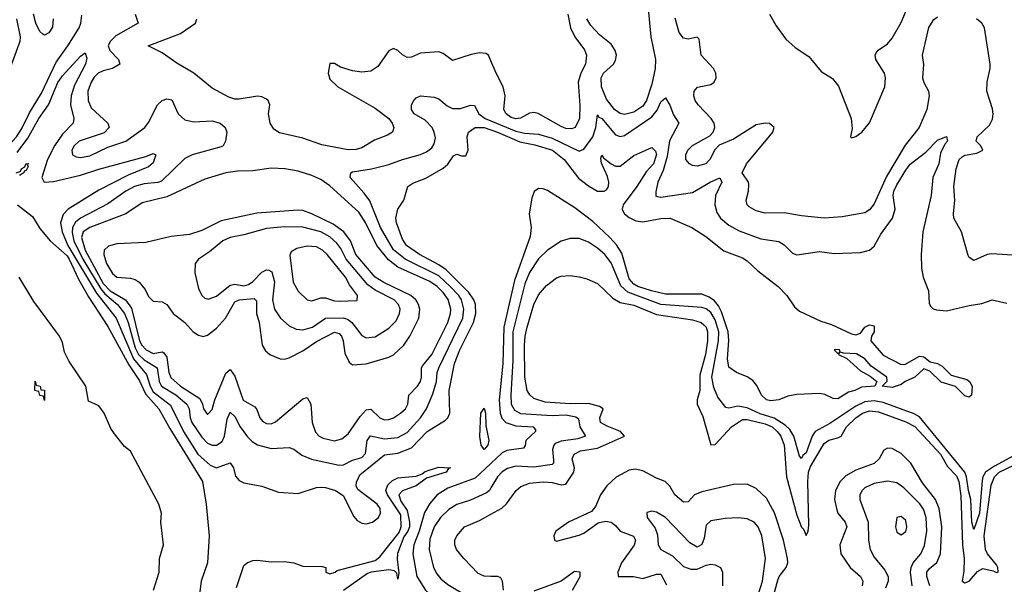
# Model space of a CAD drawing. Header units: inches. Extents: x 1694797 to 1849917, y 907313 to 1017959.
# Tile 455 of 656: x 1767921 to 1772265, y 975996 to 978486. Entities that reach past the tile are written whole.
import ezdxf

# ---------------------------------------------------------------- set-up
doc = ezdxf.new("R2010")
doc.units = ezdxf.units.IN
doc.header["$MEASUREMENT"] = 0
doc.layers.add('B7967', color=7, linetype='Continuous')
doc.layers.add('B7977', color=7, linetype='Continuous')

msp = doc.modelspace()

# ---------------------------------------------------------------- linework, layer by layer
at = {"layer": 'B7967', "color": 5}
for points, elevation in [([(1768069.4, 978490), (1768066.5, 978453.5), (1768050, 978428), (1768030, 978417.7), (1768022.5, 978422.5), (1768010, 978434), (1767991.9, 978470), (1767981.5, 978510)], 580), ([(1768430.1, 978510), (1768444.4, 978470), (1768345.8, 978414.2), (1768319.6, 978390), (1768311.4, 978370), (1768318.8, 978350), (1768357.5, 978310), (1768362.7, 978290), (1768330.4, 978270), (1768290, 978260.8), (1768268, 978250), (1768250, 978232.9), (1768236, 978210), (1768222.3, 978170), (1768223.6, 978130), (1768237, 978097), (1768310.4, 978030), (1768315.8, 978010), (1768293.8, 977986.2), (1768183.9, 977950), (1768160.9, 977930), (1768151, 977910), (1768154.3, 977890), (1768170, 977880.6), (1768190, 977878), (1768230, 977884.9), (1768310, 977923.7), (1768390, 977950.2), (1768473.6, 978010), (1768490, 978032.9), (1768529.8, 978110), (1768550, 978129.3), (1768570, 978137.1), (1768592.4, 978132.4), (1768619.8, 978070), (1768650, 978044.3), (1768690, 978035), (1768770, 978040.4), (1768805.2, 978030), (1768827.1, 978010), (1768834.6, 977990), (1768829, 977950), (1768819.5, 977930), (1768810, 977924.6), (1768682.6, 977890), (1768650, 977873.1), (1768546.3, 977773.7), (1768530, 977767.7), (1768470, 977762.6), (1768427.7, 977750), (1768388.8, 977730), (1768310, 977674.5), (1768188.9, 977611.1), (1768166.6, 977593.4), (1768153.8, 977570), (1768151.9, 977548.1), (1768160.1, 977510), (1768199.5, 977430), (1768279, 977299), (1768297.4, 977277.4), (1768352.4, 977230), (1768383, 977190), (1768399.2, 977150), (1768430, 977038.4), (1768445.3, 977010), (1768470, 976986), (1768527.1, 976950), (1768536.8, 976890), (1768547, 976870), (1768610, 976832.1), (1768658.2, 976790), (1768668.1, 976770), (1768672.5, 976730), (1768680.5, 976710), (1768724.2, 976644.2), (1768750, 976618.5), (1768770, 976609.2), (1768790, 976609.1), (1768814, 976626), (1768824, 976650), (1768836, 976724), (1768850, 976754.7), (1768870, 976736.2), (1768893.2, 976690), (1768925.8, 976645.8), (1768946.1, 976626.1), (1768970, 976611.6), (1769030, 976594.5), (1769110, 976599.2), (1769130, 976591.3), (1769166.2, 976566.2), (1769208.2, 976548.2), (1769330, 976521.5), (1769350, 976523), (1769390, 976544.1), (1769430, 976555.4), (1769446.7, 976573.3), (1769453.7, 976630), (1769469.1, 976650.9), (1769530, 976637), (1769590, 976643.7), (1769630, 976665.7), (1769689, 976730), (1769715.4, 976770), (1769744.4, 976835.6), (1769759.5, 976890), (1769763, 976930), (1769769.6, 976950), (1769876, 977170), (1769880.4, 977210), (1769869.9, 977250), (1769858, 977270), (1769820.5, 977310), (1769770, 977356.1), (1769621.1, 977430), (1769570, 977471.1), (1769512.5, 977570), (1769466.4, 977686.4), (1769441.5, 977721.5), (1769378.8, 977790), (1769382, 977810), (1769390, 977814.5), (1769472.5, 977827.5), (1769550, 977846.7), (1769610, 977869.5), (1769690, 977891.3), (1769716.5, 977903.5), (1769738.9, 977921.1), (1769750, 977937.7), (1769754.9, 977965.1), (1769750.3, 977990), (1769740.1, 978010), (1769710, 978043.4), (1769661.4, 978070), (1769649.2, 978090), (1769649.9, 978110.1), (1769659.9, 978130), (1769670, 978141.4), (1769690, 978150.7), (1769750, 978144.1), (1769770, 978136.2), (1769806.7, 978106.7), (1769830, 978094.5), (1769865.8, 978094.2), (1769910, 978109.4), (1769927.7, 978107.7), (1769946.4, 978070), (1769973.9, 978050), (1770000, 978039.3)], 560), ([(1767906.4, 978490), (1767923, 978410), (1767921.7, 978390), (1767863.2, 978230), (1767835.6, 978090), (1767806.6, 977990), (1767807.3, 977970), (1767825, 977945), (1767850, 977933.8), (1767870, 977936.6), (1767890, 977949.7), (1767907.6, 977970), (1767930, 978006.3), (1767964.4, 978075.6), (1768017.5, 978162.5), (1768081.4, 978298.6), (1768133.8, 978370), (1768182.9, 978450), (1768190.5, 978470.5), (1768194.7, 978505.3)], 560), ([(1770000, 978304.9), (1769990, 978328.9), (1769976.9, 978336.9), (1769950, 978339.8), (1769912.8, 978332.8), (1769830, 978305.5), (1769790, 978336.3), (1769770, 978343.5), (1769690, 978338.2), (1769650, 978320.3), (1769630, 978318.9), (1769610, 978330.3), (1769590, 978350.3), (1769570, 978359.1), (1769550, 978349.2), (1769500.9, 978279.1), (1769470, 978259.4), (1769430, 978254.9), (1769390, 978260.1), (1769336.8, 978276.8), (1769310, 978292.2), (1769290, 978292.2), (1769282, 978250), (1769290, 978223.5), (1769324.9, 978190), (1769490, 978096.3), (1769549.2, 978050), (1769564.3, 978030), (1769571.6, 978010), (1769565.7, 977990), (1769543.9, 977976.1), (1769486, 977954), (1769430, 977921.5), (1769406, 977914), (1769370, 977911.5), (1769254.1, 977934.1), (1769170, 977963.8), (1769067.6, 977987.6), (1769042.8, 978002.8), (1769026, 978030), (1769018.6, 978070), (1769025, 978110), (1769017.5, 978130), (1769010, 978136.1), (1768990, 978146), (1768970, 978148.6), (1768890, 978134.8), (1768870, 978135.3), (1768843.7, 978143.7), (1768770, 978183.2), (1768690, 978249.4), (1768614.5, 978294.5), (1768550, 978340.4), (1768488.4, 978370), (1768630, 978424.9), (1768696.9, 978470), (1768703.1, 978490)], 580), ([(1767910, 977900.3), (1767956.8, 977963.2), (1768005.8, 978050), (1768048, 978110), (1768090, 978208.8), (1768110, 978237.9), (1768190, 978324.6), (1768210, 978339.3), (1768216.8, 978316.8), (1768211.8, 978290), (1768163.6, 978196.4), (1768147.9, 978150), (1768145.7, 978110), (1768160.5, 978050), (1768156.9, 978030), (1768110, 977981.3), (1768074.5, 977930), (1768044.5, 977870), (1768018.1, 977790), (1768029.6, 977769.6), (1768070, 977771.6), (1768190, 977800.7), (1768270, 977827), (1768477.6, 977882.4), (1768510, 977896.1), (1768521.6, 977890), (1768510, 977854.3), (1768490, 977836.3), (1768399.9, 977800.1), (1768270, 977734.6), (1768134.6, 977650), (1768113, 977627), (1768100.8, 977590), (1768108.4, 977550), (1768133, 977490), (1768260.4, 977280.4), (1768347.4, 977170), (1768422.7, 976990), (1768481, 976921), (1768496.3, 976870), (1768510, 976844.6), (1768586.7, 976786.7), (1768644.3, 976670), (1768707, 976570), (1768760.7, 976520.7), (1768790, 976509.7), (1768850, 976531.8), (1768865, 976510), (1768873.4, 976473.4), (1768890, 976453.4), (1768910, 976443.6), (1768990, 976428.9), (1769062.2, 976402.2), (1769150, 976396.5), (1769230, 976422.4), (1769250, 976424.2), (1769270, 976422.9), (1769314.4, 976410), (1769348.1, 976388.1), (1769395, 976295), (1769410, 976277.8), (1769430, 976266.2), (1769450, 976263), (1769478.3, 976270), (1769503.4, 976290), (1769512.4, 976310), (1769511.1, 976330), (1769497.9, 976350), (1769413.4, 976413.4), (1769405.8, 976430), (1769406.8, 976446.8), (1769421.9, 976478.1), (1769530, 976567), (1769590, 976574.9), (1769650, 976597.7), (1769719.4, 976670), (1769800.3, 976719.7), (1769810.5, 976730), (1769819.1, 976750), (1769815.7, 976850), (1769839.9, 976970), (1769863.1, 977030), (1769923.2, 977150), (1769933.2, 977190), (1769932.1, 977230), (1769925.1, 977250), (1769903, 977283), (1769802.1, 977382.1), (1769770, 977405.3), (1769684.3, 977450), (1769628, 977490), (1769610, 977518), (1769583.8, 977590), (1769580.8, 977610), (1769589.8, 977650), (1769616, 977690), (1769633.7, 977750), (1769655.4, 977764.6), (1769712.4, 977787.6), (1769789.6, 977830.4), (1769810.6, 977849.4), (1769834.2, 977885.7), (1769850, 977892.7), (1769870, 977886), (1769890, 977885.9), (1769900.3, 977910), (1769895.8, 977970), (1769901.3, 977990), (1769930, 978009.7), (1769970, 978009.8), (1770000, 977999.6)], 540), ([(1767906, 977810), (1767923.9, 977816.1), (1767929.9, 977830), (1767943.7, 977836.3), (1767950, 977851), (1767962, 977850), (1767953.4, 977846.6), (1767957.8, 977837.8), (1767950, 977820.4), (1767941.6, 977818.4), (1767939, 977810), (1767920.7, 977799.3)], 520), ([(1767911.9, 977670), (1767977.4, 977617.4), (1768010, 977565.6), (1768054.9, 977510), (1768130, 977444.1), (1768140, 977430), (1768181.2, 977341.2), (1768224.2, 977264.2), (1768310, 977132.8), (1768403.2, 976963.2), (1768450, 976893.8), (1768476.4, 976836.4), (1768535, 976770), (1768583.5, 976683.5), (1768728.2, 976450), (1768743.7, 976350), (1768756.3, 976210), (1768749.2, 976090), (1768722.3, 976010), (1768711.7, 975928.3)], 520), ([(1768511.8, 975970), (1768536, 976050), (1768538.5, 976110), (1768555.2, 976170), (1768543.7, 976270), (1768546.4, 976310), (1768535.5, 976350), (1768410, 976583.1), (1768383.3, 976603.3), (1768338.9, 976658.9), (1768322.9, 976682.9), (1768293.2, 976750), (1768270, 976782.7), (1768224.1, 976804.1), (1768212.6, 976870), (1768138.9, 976978.9), (1768119.3, 977019.3), (1768110, 977062), (1768096.4, 977090), (1767983.3, 977243.3), (1767919.2, 977350)], 520), ([(1768877.9, 975982.1), (1768910, 976078.8), (1768924, 976090), (1768950, 976100.7), (1768970, 976102.8), (1769030, 976094.8), (1769090, 976097.3), (1769130, 976090.7), (1769170, 976076), (1769254.9, 976074.9), (1769272, 976070), (1769272, 976050), (1769290, 976042.8), (1769313.2, 976050), (1769322.4, 976057.6), (1769490, 976101.3), (1769510, 976117.2), (1769595.5, 976224.5), (1769603.8, 976250), (1769602.3, 976302.3), (1769543.4, 976390), (1769535.8, 976410), (1769545.4, 976434.6), (1769565.7, 976454.3), (1769590, 976465.8), (1769670, 976473.6), (1769697.2, 976482.8), (1769710, 976494), (1769768.1, 976511.9), (1769821, 976510), (1769813.4, 976506.6), (1769802, 976490), (1769716.5, 976463.5), (1769670, 976429.8), (1769610, 976408.5), (1769593.6, 976390), (1769603.3, 976363.3), (1769630, 976321.6), (1769641.4, 976270), (1769640.9, 976250), (1769633.4, 976230), (1769615.3, 976204.7), (1769587.9, 976132.1), (1769586.6, 976106.6), (1769594.2, 976045.8), (1769590, 976019), (1769584.4, 976044.4), (1769575.3, 976055.3), (1769550, 976059.9), (1769471, 976049), (1769455.8, 976044.2), (1769350, 975968.3)], 520), ([(1770000, 976529.3), (1769930, 976463.6), (1769810, 976420.6), (1769762.6, 976390), (1769730, 976352.2), (1769707.3, 976312.7), (1769683.6, 976230), (1769660.3, 976170), (1769655.3, 976130), (1769673.8, 976030), (1769711.8, 975970), (1769778.2, 975910), (1769870, 975859.1), (1769910, 975846.2), (1769961.4, 975801.4), (1770000, 975786.3)], 540), ([(1770000, 976421.5), (1769993.1, 976410), (1769981.2, 976398.8), (1769910, 976367.4), (1769850, 976347.7), (1769813.7, 976326.3), (1769777.3, 976290), (1769749.2, 976250), (1769730, 976195.1), (1769727.5, 976150), (1769747.1, 976070), (1769761.6, 976041.6), (1769779.5, 976019.5), (1769810, 975995), (1769901.3, 975941.3), (1769970, 975930.1), (1769994.4, 975890), (1770000, 975884)], 560), ([(1770000, 976031), (1769970, 976031.2), (1769944, 976044), (1769880.6, 976110), (1769848.3, 976150), (1769840.2, 976170), (1769841, 976190), (1769849.4, 976210), (1769882.8, 976250), (1769950, 976276.9), (1770000, 976305.2)], 580)]:
    msp.add_lwpolyline(points, dxfattribs=dict(at, elevation=elevation))
for points, elevation in [([(1769030, 977831.2), (1768950, 977819), (1768882.3, 977817.7), (1768830, 977809.9), (1768737.2, 977782.8), (1768570, 977704.3), (1768461.2, 977678.8), (1768389.3, 977630), (1768230, 977569.3), (1768201.3, 977550), (1768194, 977526), (1768209.7, 977470), (1768290, 977322.9), (1768320.9, 977290), (1768388.2, 977250), (1768413.9, 977213.9), (1768449.7, 977070), (1768460.3, 977050), (1768478.5, 977030), (1768510, 977014.5), (1768550, 977021.5), (1768556.9, 977016.9), (1768570, 976997.7), (1768578.9, 976930), (1768588.5, 976908.5), (1768630.1, 976870), (1768715.3, 976815.3), (1768728.2, 976790), (1768731.3, 976770), (1768750, 976744.4), (1768770, 976767), (1768782.4, 976810), (1768830, 976927.1), (1768850, 976943.7), (1768870, 976913.7), (1768907.4, 976807.4), (1768957.9, 976777.9), (1768966.6, 976766.6), (1768980.5, 976730), (1768994.5, 976714.5), (1769010, 976705.5), (1769030, 976704.3), (1769050, 976712.1), (1769170, 976813.7), (1769190, 976819.7), (1769205.9, 976790), (1769211.1, 976710), (1769226.4, 976666.4), (1769242.2, 976650), (1769260.4, 976640.4), (1769310, 976629), (1769342.2, 976637.8), (1769370, 976659.5), (1769423.7, 976736.3), (1769450, 976765.4), (1769470, 976768.9), (1769510, 976729.6), (1769530, 976720.8), (1769550, 976722.3), (1769570, 976730.1), (1769601.7, 976750), (1769622.7, 976770), (1769633.1, 976790), (1769637.7, 976830), (1769675.6, 976870), (1769688.6, 976890), (1769693.6, 976910), (1769694, 976950), (1769699.2, 976960.8), (1769739.6, 977010), (1769810.5, 977150), (1769821.9, 977190), (1769822.9, 977210), (1769811.9, 977251.9), (1769790, 977282.3), (1769762.2, 977310), (1769730, 977331.4), (1769590, 977395.1), (1769547.5, 977427.5), (1769496.8, 977490), (1769448.5, 977588.5), (1769416.7, 977636.7), (1769290, 977752.7), (1769250, 977781), (1769210, 977798.4), (1769150, 977817.7), (1769091.4, 977828.6)], 580), ([(1769150, 977646.6), (1768967.7, 977632.3), (1768810, 977598.3), (1768724, 977556), (1768670, 977538.5), (1768589.7, 977530.3), (1768477.1, 977502.9), (1768350, 977497.5), (1768313, 977487), (1768294, 977470), (1768292.1, 977450), (1768304.8, 977410), (1768330, 977366.2), (1768350, 977351), (1768410, 977345.4), (1768430, 977339.9), (1768448.3, 977328.3), (1768475.4, 977295.4), (1768490, 977264.5), (1768510, 977244.6), (1768550, 977241.7), (1768569.6, 977229.6), (1768598, 977190), (1768650.4, 977150.4), (1768686.5, 977110), (1768710, 977094.3), (1768730, 977089.3), (1768750, 977094.8), (1768790, 977125.5), (1768829.4, 977170), (1768870, 977241.6), (1768890, 977251), (1768956.1, 977256.1), (1768966.3, 977246.3), (1768965.9, 977190), (1768977.4, 977150), (1768990.1, 977050.1), (1769005, 977025), (1769024.6, 977010), (1769070, 976991), (1769090, 976989.4), (1769110, 976994.6), (1769170, 977025.5), (1769230, 977066.7), (1769310, 977107.2), (1769330, 977102.5), (1769340.9, 977090), (1769348.4, 977070), (1769356, 977016), (1769375.3, 976975.3), (1769390, 976964.5), (1769450, 976968.5), (1769550, 976997), (1769570, 977008.2), (1769615.1, 977050), (1769642.3, 977090), (1769681.6, 977170), (1769685.8, 977210), (1769680.1, 977230), (1769668.3, 977250), (1769647, 977270), (1769527, 977327), (1769490, 977349.9), (1769404, 977450), (1769381, 977510), (1769350.7, 977550), (1769304.2, 977584.2), (1769210, 977629.6), (1769170, 977644.4)], 620), ([(1769090, 977573), (1769010, 977564.7), (1768910, 977537.2), (1768850, 977525.9), (1768817.8, 977510), (1768758.4, 977461.6), (1768710.3, 977430), (1768695.2, 977410), (1768693.4, 977370), (1768710, 977300.7), (1768724, 977270), (1768737.6, 977257.6), (1768753.3, 977253.3), (1768790, 977267), (1768850, 977315.8), (1768870, 977319.5), (1768910, 977312.9), (1768930, 977318.2), (1768950, 977332), (1768990, 977372.5), (1769010, 977382.9), (1769020.9, 977380.9), (1769033.5, 977373.5), (1769045.5, 977330), (1769036.9, 977250), (1769045.7, 977210), (1769071, 977170), (1769110, 977135.5), (1769141, 977121), (1769170, 977118.1), (1769212.8, 977130), (1769270, 977170.1), (1769350, 977170.7), (1769370, 977163.7), (1769386.3, 977150), (1769430, 977092.7), (1769450, 977083.5), (1769490, 977087.8), (1769550, 977124.8), (1769581.4, 977158.6), (1769596.4, 977190), (1769598.9, 977210), (1769593, 977230), (1769573.8, 977250), (1769490, 977292.8), (1769457.1, 977317.1), (1769360.7, 977430), (1769337.3, 977477.3), (1769320.5, 977500.5), (1769290, 977528.1), (1769250, 977549.9), (1769170, 977571.1)], 640), ([(1769190, 977487.3), (1769143.2, 977476.8), (1769118.4, 977461.6), (1769112.3, 977447.7), (1769127.9, 977327.9), (1769150, 977288), (1769188.9, 977250), (1769210, 977245.4), (1769250, 977259.3), (1769270, 977259.9), (1769310, 977246.1), (1769330, 977244.4), (1769410, 977248), (1769412, 977270), (1769376.7, 977316.7), (1769358.9, 977350), (1769278, 977450), (1769256.8, 977470), (1769230, 977483.6)], 660), ([(1768030, 976806), (1768026, 976826), (1768010, 976828), (1768006, 976846), (1767988, 976850), (1767990, 976892), (1767994, 976874), (1768012, 976870), (1768014, 976854), (1768030, 976852)], 520), ([(1769970, 976589.8), (1769956.9, 976610), (1769951.6, 976648.4), (1769956.2, 976750), (1769970, 976772.2), (1769975.6, 976750), (1769976.9, 976696.9), (1769990.8, 976630), (1769986, 976610)], 520)]:
    msp.add_lwpolyline(points, close=True, dxfattribs=dict(at, elevation=elevation))
at = {"layer": 'B7977', "color": 5}
for points, elevation in [([(1770692, 978550), (1770704.9, 978410), (1770725.5, 978310), (1770724.4, 978270), (1770710, 978202), (1770686.6, 978130), (1770670, 978104.6), (1770630, 978077.8), (1770590, 978068.3), (1770570, 978072.2), (1770545.4, 978090), (1770510, 978135.5), (1770487.8, 978190), (1770485.8, 978230), (1770496, 978250), (1770540.5, 978290), (1770550, 978305.4), (1770553.9, 978330), (1770548.7, 978350), (1770530, 978378.1), (1770479.6, 978419.6), (1770440.3, 978460.3), (1770423.3, 978490)], 580), ([(1770339.5, 978510), (1770351.1, 978450), (1770370.9, 978410), (1770413.1, 978353.1), (1770421.2, 978330), (1770417.3, 978290), (1770396.2, 978250), (1770384.6, 978210), (1770392.9, 978107.1), (1770390.3, 978049.7), (1770371.7, 978010), (1770355.9, 978004.1), (1770330, 978006.5), (1770310, 978014.4), (1770208.2, 978071.8), (1770190, 978075.9), (1770170, 978073.4), (1770130, 978051), (1770110, 978048.5), (1770090, 978054.6), (1770067.2, 978070), (1770057.4, 978090), (1770062.6, 978150), (1770054, 978190), (1770022.9, 978250), (1770000, 978304.9)], 580), ([(1771229.1, 978510), (1771258.1, 978458.1), (1771300.5, 978400.5), (1771342.9, 978362.9), (1771403.1, 978323.1), (1771457.3, 978257.3), (1771506.4, 978226.4), (1771533.3, 978193.3), (1771588.8, 978050), (1771593.7, 978006.3), (1771586, 977970), (1771590, 977964.7), (1771610, 977971), (1771637, 977990), (1771670, 978030.5), (1771737.5, 978190), (1771740.8, 978230), (1771736.1, 978250), (1771698.8, 978310), (1771695.8, 978330), (1771700, 978340), (1771707.9, 978352.1), (1771750, 978379.3), (1771770, 978404), (1771810, 978473.6), (1771833.9, 978530)], 620), ([(1771970, 978497.7), (1771950, 978483), (1771930, 978451.3), (1771902.5, 978330), (1771908.9, 978288.9), (1771903.5, 978230), (1771909.3, 978209.3), (1771929.9, 978170), (1771933.9, 978150), (1771923.4, 978090), (1771889.3, 978010.7), (1771826.8, 977933.2), (1771745, 977795), (1771690, 977673.6), (1771670, 977647.5), (1771650, 977634.7), (1771550, 977616.6), (1771470, 977611), (1771370, 977621), (1771294.3, 977634.3), (1771210, 977633), (1771170, 977642.5), (1771140, 977660), (1771130.2, 977670), (1771125.8, 977690), (1771137, 977730), (1771138.5, 977758.5), (1771135.9, 977770), (1771108.3, 977810), (1771127.5, 977850), (1771243.5, 977990), (1771250.2, 978010), (1771228.3, 978028.3), (1771210, 978030.1), (1771170, 978021.9), (1771070, 977959.7), (1771006.7, 977933.2), (1770988.1, 977911.9), (1770966.3, 977870), (1770947.8, 977850), (1770910, 977839.8), (1770890, 977842.6), (1770875.8, 977850), (1770860.2, 977870), (1770859.3, 977890), (1770869.4, 977910), (1770890, 977930.6), (1770965.6, 977974.4), (1770980.7, 977990), (1770987.8, 978010), (1770984.6, 978030), (1770971.1, 978050), (1770915, 978110), (1770901.6, 978130), (1770895, 978150), (1770896.1, 978170), (1770911.1, 978188.9), (1770970, 978200.3), (1770985.3, 978210), (1770994.2, 978230), (1770992.2, 978250), (1770981.3, 978270), (1770927.1, 978330), (1770919.3, 978399.3), (1770910, 978408.9), (1770870, 978400.4), (1770850, 978403.9), (1770830, 978429.2), (1770812.7, 978492.7)], 580), ([(1772390, 977440.9), (1772210, 977453.8), (1772189, 977451), (1772130, 977424), (1772110, 977437.3), (1772105.4, 977445.4), (1772075.8, 977550), (1772042.9, 977610), (1772040.6, 977630), (1772046.8, 977690), (1772042, 977750), (1772052.1, 977827.9), (1772066.3, 977870), (1772079, 977881), (1772092, 977888), (1772143.3, 977896.7), (1772170.2, 977910), (1772162, 977930), (1772140.5, 977950), (1772145.2, 977970), (1772199.3, 978020.7), (1772213.3, 978046.7), (1772216.2, 978070), (1772213.2, 978093.2), (1772188.1, 978170), (1772188.6, 978211.4), (1772202.6, 978270), (1772202.2, 978290), (1772176.9, 978450), (1772165.5, 978470), (1772142.6, 978490)], 580), ([(1770000, 978039.3), (1770110, 977994), (1770150, 977985.4), (1770210, 977980.8), (1770270, 977962.9), (1770390, 977905.7), (1770410, 977915.5), (1770450.2, 977970), (1770462.9, 978010), (1770470, 978066.4), (1770475.8, 978055.8), (1770490, 978050.1), (1770550, 977978), (1770570, 977970.7), (1770590, 977975.4), (1770710, 978057.5), (1770733, 978087), (1770750, 978122.9), (1770770, 978141.7), (1770790, 978109.1), (1770805.7, 978065.7), (1770828.8, 978030), (1770787.8, 977952.2), (1770777.7, 977882.3), (1770759.4, 977820.6), (1770736.8, 977770), (1770727.3, 977727.3), (1770727.6, 977707.6), (1770750, 977702.9), (1770890, 977723.1), (1770966.6, 977770), (1771010, 977788.7), (1771018.3, 977770), (1770990.6, 977710), (1770987.5, 977670), (1770996, 977636), (1771013, 977610), (1771050, 977579.2), (1771095.2, 977555.2), (1771190, 977519.8), (1771270, 977507.3), (1771293.4, 977493.4), (1771330, 977456.9), (1771350, 977449.2), (1771450, 977463.6), (1771514.8, 977454.8), (1771630, 977459.6), (1771670, 977470.2), (1771690, 977487.3), (1771720, 977540), (1771771, 977610), (1771783.4, 977650), (1771774.7, 977710), (1771778, 977730), (1771790, 977757.6), (1771830, 977823), (1771850, 977848.3), (1771918.5, 977901.5), (1771970, 977954.2), (1772010.2, 977970.3), (1772014.7, 977950), (1772002.5, 977937.5), (1771982.9, 977897.1), (1771975.5, 977850), (1771949.1, 977790), (1771942.6, 977710), (1771905.3, 977550), (1771897.7, 977450), (1771899, 977390), (1771907.2, 977350), (1771930.1, 977290), (1771933.9, 977233.9), (1771940.6, 977220.6), (1771950.9, 977210.9), (1771965.7, 977205.7), (1772010, 977202), (1772110, 977226.1), (1772165.4, 977234.6), (1772211.2, 977251.2), (1772275.9, 977235.9)], 560), ([(1770000, 977999.6), (1770028.4, 977990), (1770127.2, 977947.2), (1770193.4, 977933.4), (1770271.3, 977910), (1770322.6, 977870), (1770386.5, 977786.5), (1770430, 977752.5), (1770470, 977729.3), (1770499.8, 977730), (1770510, 977735.5), (1770519.3, 977750), (1770520.5, 977770), (1770514.3, 977794.3), (1770487.4, 977852.6), (1770485.1, 977874.9), (1770490, 977887.7), (1770496.7, 977876.7), (1770530.6, 977850.6), (1770550, 977840.1), (1770570, 977839.8), (1770630, 977886.3), (1770710, 977922), (1770726.2, 977906.2), (1770730.7, 977890.7), (1770716.7, 977850), (1770685.4, 977814.6), (1770643.6, 977750), (1770583, 977670), (1770579.1, 977650), (1770582.5, 977642.5), (1770588.6, 977630), (1770610, 977613.4), (1770638.6, 977598.6), (1770670, 977594), (1770750, 977609), (1770791, 977611), (1770885.7, 977570), (1770948, 977530), (1771026.9, 977466.9), (1771110, 977435.6), (1771130, 977422.7), (1771178.2, 977378.2), (1771266.7, 977310), (1771305.5, 977270), (1771338.9, 977218.9), (1771360.9, 977200.9), (1771456.1, 977156.1), (1771501.8, 977141.8), (1771590, 977100.4), (1771610, 977096.4), (1771630, 977103.8), (1771649.8, 977130.2), (1771670, 977140.5), (1771690, 977136), (1771690.2, 977109.8), (1771679.3, 977090), (1771675.5, 977070), (1771730, 977006), (1771807.2, 976967.2), (1771825.5, 976965.5), (1771890, 977001.8), (1771910, 976998.5), (1771937.2, 976977.2), (1771970.2, 976970.2), (1771990, 976958), (1772030, 976918.3), (1772098.9, 976898.9), (1772112, 976890), (1772122.7, 976870), (1772119.5, 976830), (1772110, 976821.3), (1772090, 976826.6), (1772050, 976868.4), (1771986.8, 976886.8), (1771936.3, 976936.3), (1771910, 976946.6), (1771870.3, 976909.7), (1771827.3, 976890), (1771810, 976877), (1771770, 976863.7), (1771726, 976870), (1771748.7, 976891.3), (1771746, 976910), (1771677.4, 976957.4), (1771649.3, 976990), (1771612.1, 977012.1), (1771555.3, 977015.3), (1771540.4, 977020.4), (1771538, 977030), (1771527.9, 977032.1), (1771514, 977030), (1771530, 977014), (1771538, 977018), (1771534, 977010), (1771570, 976992), (1771630, 976938), (1771673.7, 976913.7), (1771702, 976890), (1771694, 976870), (1771634.3, 976865.7), (1771604.7, 976850), (1771577.1, 976842.9), (1771530, 976814), (1771510, 976815.3), (1771473.2, 976833.2), (1771450, 976837.2), (1771350, 976833.2), (1771310, 976826), (1771270, 976809.3), (1771234.6, 976805.4), (1771215.3, 976810), (1771193.2, 976830), (1771173.3, 976873.3), (1771155.4, 976895.4), (1771131.1, 976911.1), (1771083.7, 976930), (1771050, 976954), (1771043.7, 976990), (1771049.4, 977070.6), (1771046.9, 977110), (1771017.4, 977197.4), (1771003.9, 977223.9), (1770985.6, 977245.6), (1770962.8, 977262.8), (1770930, 977275.2), (1770770, 977275.3), (1770708.7, 977290), (1770647.4, 977310), (1770630, 977320.1), (1770610, 977343.5), (1770576.9, 977456.9), (1770553.5, 977493.5), (1770525, 977525), (1770450, 977595.9), (1770370, 977656.7), (1770250, 977732.7), (1770230, 977740.3), (1770210, 977741.1), (1770191.3, 977728.7), (1770181.2, 977698.8), (1770169.1, 977630), (1770177.3, 977570), (1770173.3, 977530), (1770104.2, 977335.8), (1770057.2, 977130), (1770052.7, 976970), (1770036.5, 976810), (1770041.2, 976750), (1770048.6, 976728.6), (1770065.1, 976710), (1770110, 976695.5), (1770186, 976690), (1770196.5, 976676.5), (1770196.1, 976670), (1770154.4, 976630), (1770151.7, 976608.3), (1770143.2, 976596.8), (1770070, 976586.7), (1770050, 976576.3), (1770000, 976529.3)], 540), ([(1772356.4, 976590), (1772222.3, 976517.7), (1772182.1, 976490), (1772169.5, 976470), (1772166.7, 976453.3), (1772155.1, 976310), (1772130, 976237.3), (1772121, 976270), (1772117.8, 976370), (1772106.7, 976410), (1772098, 976470), (1772090, 976490), (1771890, 976735.2), (1771867.9, 976747.9), (1771730, 976798.2), (1771690, 976805.8), (1771650, 976800.7), (1771610, 976781.1), (1771495.3, 976704.7), (1771431, 976670), (1771417.2, 976650), (1771390, 976576.5), (1771375.9, 976564.1), (1771370, 976551.1), (1771361.8, 976561.8), (1771336.5, 976650), (1771318.8, 976678.8), (1771297.9, 976697.9), (1771250, 976728.4), (1771187.7, 976747.7), (1771130, 976774.8), (1771090, 976781.5), (1771050, 976772.7), (1771035.8, 976775.8), (1771000.9, 976820.9), (1770983.3, 976863.3), (1770974.3, 976910), (1771003.4, 977070), (1771004.9, 977110), (1770990, 977162.5), (1770970, 977195.3), (1770950, 977211.1), (1770930, 977216.1), (1770749.6, 977229.6), (1770603.8, 977283.8), (1770572.5, 977312.5), (1770530, 977413.3), (1770502.2, 977450), (1770470, 977478.7), (1770430, 977505), (1770390, 977520.8), (1770350, 977521.4), (1770310, 977509.8), (1770250, 977469.2), (1770210, 977431.8), (1770170, 977371.2), (1770150, 977321.6), (1770097.2, 977110), (1770096.5, 976983.5), (1770087.3, 976830), (1770090, 976790.5), (1770103.9, 976763.9), (1770130, 976748.8), (1770270, 976741.1), (1770330, 976743.6), (1770374.8, 976734.8), (1770385.7, 976725.7), (1770392.3, 976690), (1770416.9, 976650), (1770382.9, 976637.1), (1770310, 976627.4), (1770283.7, 976616.3), (1770277.2, 976610), (1770272.1, 976590), (1770276.4, 976543.6), (1770275.5, 976530), (1770270, 976523.6), (1770190, 976512.8), (1770110, 976516.5), (1770073.3, 976506.7), (1770050, 976491.5), (1770028.9, 976470), (1770000, 976421.5)], 560), ([(1770000, 976305.2), (1770047.8, 976332.2), (1770069.1, 976350.9), (1770110.8, 976409.2), (1770132.4, 976427.6), (1770170, 976441.6), (1770230, 976448.1), (1770270, 976445.5), (1770310, 976434.5), (1770330, 976438.2), (1770365.1, 976490), (1770368.1, 976510), (1770358.4, 976550), (1770367.5, 976570), (1770395.8, 976584.2), (1770470, 976595.7), (1770589.2, 976650), (1770571.7, 976670), (1770513.1, 976693.1), (1770483.2, 976710), (1770481.2, 976730), (1770494.6, 976770), (1770479.6, 976779.6), (1770430, 976793.8), (1770350, 976792.4), (1770239.1, 976799.1), (1770190, 976815.6), (1770171.3, 976831.3), (1770160.6, 976850), (1770150.1, 976910), (1770147.5, 977050), (1770150.7, 977090), (1770160.1, 977130), (1770188.9, 977230), (1770210, 977272.5), (1770245.8, 977314.2), (1770290, 977346.8), (1770310, 977354.4), (1770350, 977357.3), (1770390, 977352.4), (1770422.7, 977342.7), (1770470, 977322.5), (1770538.5, 977258.5), (1770570, 977238.3), (1770630, 977226.6), (1770730, 977186.5), (1770890, 977162.6), (1770928, 977150), (1770939.8, 977139.8), (1770949.3, 977129.3), (1770955.6, 977110), (1770955.9, 977070), (1770947.3, 977010), (1770922.2, 976917.8), (1770920.9, 976850), (1770909.9, 976810), (1770910.4, 976790), (1770935.3, 976735.3), (1770970, 976611), (1770990, 976612.2), (1771061.6, 976690), (1771110, 976722.1), (1771130, 976723.5), (1771210, 976704.1), (1771240.1, 976690), (1771263.4, 976670), (1771278.8, 976650), (1771293.5, 976610), (1771304.2, 976470), (1771350, 976300.2), (1771370, 976247.5), (1771378.5, 976238.5), (1771390, 976211.1), (1771400.2, 976230), (1771402.8, 976257.2), (1771397.6, 976450), (1771401, 976490), (1771410, 976515.3), (1771470, 976616.9), (1771490, 976631.5), (1771530, 976641.2), (1771545.7, 976650), (1771568.5, 976690), (1771610.1, 976730), (1771639, 976750), (1771670, 976760.6), (1771710, 976756.7), (1771830, 976713.1), (1771870, 976692), (1771983.8, 976570), (1772014.9, 976514.9), (1772054, 976474), (1772063.9, 976450), (1772073.4, 976386.6), (1772080.1, 976170), (1772087.4, 976110), (1772086.3, 976053.7), (1772078.9, 976010), (1772090, 976002.8), (1772110, 976009.6), (1772147.3, 976052.7), (1772170, 976065.2), (1772215.6, 976055.6), (1772230, 976047.9), (1772237.6, 976050), (1772236.2, 976070), (1772230, 976081.3), (1772191.4, 976130), (1772181.4, 976150), (1772175.3, 976210), (1772206.5, 976433.5), (1772221.6, 976470), (1772242.5, 976490), (1772310, 976523.3)], 580), ([(1771936.8, 975990), (1771923.2, 976030), (1771923, 976050), (1771934.8, 976065.2), (1771967.9, 976092.1), (1771982.7, 976130), (1771988.7, 976250), (1771978, 976330), (1771961.7, 976370), (1771903.4, 976443.4), (1771852.6, 976530), (1771810, 976572.9), (1771770, 976595.2), (1771750, 976596.8), (1771733.1, 976586.9), (1771713, 976550), (1771691.3, 976528.7), (1771610, 976498.7), (1771566.1, 976473.9), (1771541.2, 976450), (1771520.1, 976410), (1771515.5, 976370), (1771524.3, 976330), (1771530.7, 976310), (1771562.4, 976270), (1771570.1, 976250), (1771539.5, 976170), (1771543.5, 976130), (1771584.7, 976070), (1771630.9, 976030), (1771641.1, 976010), (1771638.5, 975990)], 620), ([(1771248.2, 975950), (1771265.2, 976014.8), (1771271.5, 976030), (1771302.6, 976070), (1771309.5, 976090), (1771309.1, 976110), (1771290, 976191.1), (1771250.6, 976310.6), (1771215.3, 976375.3), (1771170, 976418.5), (1771130, 976437.8), (1771070, 976435.9), (1770930, 976404.5), (1770897.9, 976390), (1770870, 976359.4), (1770850, 976357.9), (1770811.4, 976390), (1770789.1, 976429.1), (1770768.9, 976448.9), (1770730, 976464.1), (1770670, 976496.2), (1770636.7, 976503.3), (1770610, 976499.2), (1770551.9, 976468.1), (1770511.7, 976430), (1770483.5, 976390), (1770461.1, 976338.9), (1770443.1, 976316.9), (1770342.4, 976270), (1770286.4, 976230), (1770277.1, 976210), (1770280.7, 976190), (1770290, 976186), (1770390, 976212.8), (1770410, 976222), (1770473.3, 976266.7), (1770506, 976274), (1770530, 976269.7), (1770550, 976255.3), (1770570, 976229.7), (1770628.6, 976208.6), (1770638.3, 976190), (1770631.3, 976168.7), (1770576.6, 976090), (1770560.6, 976050), (1770561.6, 976030), (1770629.4, 976030.6), (1770670, 976021.4), (1770730, 976041.3), (1770750, 976040.1), (1770774, 975994)], 620), ([(1771858, 975990), (1771850.3, 976050), (1771853.3, 976070), (1771862.6, 976090), (1771896.6, 976130), (1771912.2, 976167.8), (1771923.7, 976230), (1771920.3, 976290), (1771907.7, 976327.7), (1771891.6, 976351.6), (1771821.2, 976421.2), (1771790, 976444), (1771750, 976450.9), (1771690, 976441.2), (1771650, 976421), (1771638, 976410), (1771628, 976390), (1771628.1, 976370), (1771663.8, 976270), (1771666.2, 976190), (1771673.1, 976150), (1771690, 976115.8), (1771738.2, 976058.2), (1771752.5, 976030), (1771752.9, 976010), (1771741, 975979)], 640), ([(1771178.5, 975950), (1771198.7, 976010), (1771211.6, 976110), (1771195.4, 976210), (1771178.8, 976250), (1771160.8, 976270), (1771130, 976285), (1771090.8, 976289.2), (1771033.8, 976286.2), (1770970, 976276.1), (1770950, 976256.2), (1770940.2, 976199.8), (1770930, 976171.1), (1770910, 976159.4), (1770878.2, 976178.2), (1770770, 976290.8), (1770730, 976314.5), (1770710, 976318), (1770687.3, 976312.7), (1770688.7, 976290), (1770724.2, 976244.2), (1770734.2, 976214.2), (1770738.5, 976170), (1770748.9, 976150), (1770801.2, 976121.2), (1770850, 976074.4), (1770882.4, 976062.4), (1770910, 976062.7), (1770950, 976081.1), (1770970, 976085.1), (1770990, 976082), (1771012.7, 976070), (1771022.1, 976050), (1771021.5, 975990)], 640), ([(1770055.1, 975970), (1770051.6, 976010), (1770044, 976024), (1770030, 976030.8), (1770000, 976031)], 580), ([(1770360.6, 975970), (1770393.3, 976030), (1770393.7, 976050), (1770368.2, 976051.8), (1770310, 976010.4), (1770190, 975965.9)], 580)]:
    msp.add_lwpolyline(points, dxfattribs=dict(at, elevation=elevation))
at = {"layer": 'B7977', "color": 5, "elevation": 660}
msp.add_lwpolyline([(1771810, 976295.1), (1771791, 976290), (1771784.9, 976250), (1771790, 976226.4), (1771810, 976214), (1771830, 976228.7), (1771834.6, 976250), (1771830, 976277.6)], close=True, dxfattribs=at)

doc.saveas('drawing.dxf')
